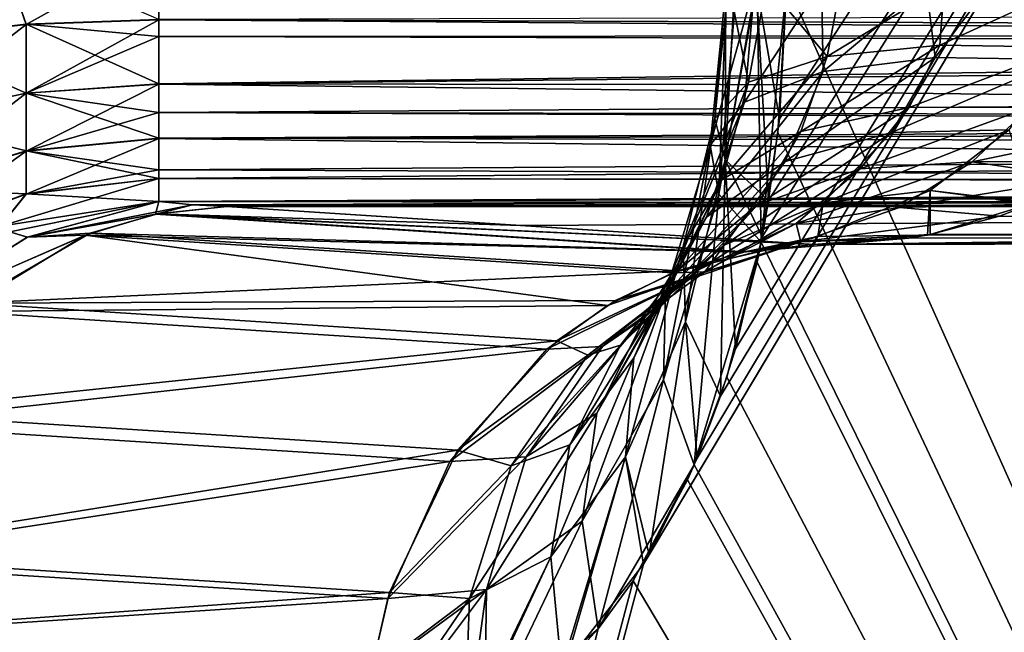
# Model space of a CAD drawing. Header units: millimetres. Extents: x -41 to 11, y -3 to 963.
# Tile 308 of 656: x -39.511 to -38.55, y 314.676 to 315.274. Entities that reach past the tile are written whole.
import ezdxf

# ---------------------------------------------------------------- set-up
doc = ezdxf.new("R2010")
doc.units = ezdxf.units.MM
doc.header["$LTSCALE"] = 65.185185
for name, color, linetype in [('2925', 7, 'CONTINUOUS'), ('2929', 7, 'CONTINUOUS'), ('2964', 7, 'CONTINUOUS'), ('2965', 7, 'CONTINUOUS'), ('2966', 7, 'CONTINUOUS'), ('2967', 7, 'CONTINUOUS'), ('2968', 7, 'CONTINUOUS'), ('2975', 7, 'CONTINUOUS'), ('3011', 7, 'CONTINUOUS'), ('3012', 7, 'CONTINUOUS'), ('3013', 7, 'CONTINUOUS'), ('3014', 7, 'CONTINUOUS'), ('3015', 7, 'CONTINUOUS'), ('3016', 7, 'CONTINUOUS'), ('3091', 7, 'CONTINUOUS'), ('3092', 7, 'CONTINUOUS'), ('3093', 7, 'CONTINUOUS'), ('3145', 7, 'CONTINUOUS'), ('3149', 7, 'CONTINUOUS'), ('3159', 7, 'CONTINUOUS'), ('3321', 7, 'CONTINUOUS'), ('3323', 7, 'CONTINUOUS'), ('3384', 7, 'CONTINUOUS'), ('3385', 7, 'CONTINUOUS')]:
    doc.layers.add(name, color=color, linetype=linetype)

msp = doc.modelspace()

# ---------------------------------------------------------------- linework, layer by layer
at = {"layer": '2925', "linetype": 'Continuous'}
for points in [[(-39.81723, 307.98427, 89.85944), (-37.24148, 317.51837, 85.19236), (-39.81561, 311.30191, 89.88595), (-39.81723, 307.98427, 89.85944)], [(-37.24148, 311.91744, 85.00423), (-37.24148, 317.51837, 85.19236), (-39.81723, 307.98427, 89.85944), (-37.24148, 311.91744, 85.00423)], [(-39.81561, 311.30191, 89.88595), (-37.24148, 317.51837, 85.19236), (-38.90192, 314.74259, 88.22533), (-39.81561, 311.30191, 89.88595)], [(-38.90192, 314.74259, 88.22533), (-37.24148, 317.51837, 85.19236), (-38.89651, 314.75159, 88.21541), (-38.90192, 314.74259, 88.22533)], [(-38.89651, 314.75159, 88.21541), (-37.24148, 317.51837, 85.19236), (-38.84961, 314.84605, 88.12976), (-38.89651, 314.75159, 88.21541)], [(-38.84961, 314.84605, 88.12976), (-37.24148, 317.51837, 85.19236), (-38.82672, 314.90652, 88.08817), (-38.84961, 314.84605, 88.12976)], [(-38.82672, 314.90652, 88.08817), (-37.24148, 317.51837, 85.19236), (-38.81219, 314.95261, 88.06191), (-38.82672, 314.90652, 88.08817)], [(-38.81219, 314.95261, 88.06191), (-37.24148, 317.51837, 85.19236), (-38.78599, 315.06196, 88.015), (-38.81219, 314.95261, 88.06191)], [(-38.78599, 315.06196, 88.015), (-37.24148, 317.51837, 85.19236), (-38.77974, 315.09728, 88.00396), (-38.78599, 315.06196, 88.015)], [(-38.77974, 315.09728, 88.00396), (-37.24148, 317.51837, 85.19236), (-38.76919, 315.17691, 87.98567), (-38.77974, 315.09728, 88.00396)], [(-38.76919, 315.17691, 87.98567), (-37.24148, 317.51837, 85.19236), (-38.76187, 315.30895, 87.97422), (-38.76919, 315.17691, 87.98567)], [(-38.97819, 314.64406, 88.36549), (-39.81561, 311.30191, 89.88595), (-38.90192, 314.74259, 88.22533), (-38.97819, 314.64406, 88.36549)]]:
    msp.add_3dface(points, dxfattribs=at)
at = {"layer": '2929', "linetype": 'Continuous'}
for points in [[(-37.24148, 317.51837, 16.80764), (-37.24148, 311.91744, 16.99577), (-38.76188, 315.30895, 14.02576), (-37.24148, 317.51837, 16.80764)], [(-38.76188, 315.30895, 14.02576), (-37.24148, 311.91744, 16.99577), (-38.77063, 315.16364, 14.01187), (-38.76188, 315.30895, 14.02576)], [(-38.77063, 315.16364, 14.01187), (-37.24148, 311.91744, 16.99577), (-38.78702, 315.05664, 13.98317), (-38.77063, 315.16364, 14.01187)], [(-38.78702, 315.05664, 13.98317), (-37.24148, 311.91744, 16.99577), (-38.79102, 315.03706, 13.97605), (-38.78702, 315.05664, 13.98317)], [(-38.79102, 315.03706, 13.97605), (-37.24148, 311.91744, 16.99577), (-38.82056, 314.92517, 13.92296), (-38.79102, 315.03706, 13.97605)], [(-38.82056, 314.92517, 13.92296), (-37.24148, 311.91744, 16.99577), (-38.85233, 314.83963, 13.86529), (-38.82056, 314.92517, 13.92296)], [(-38.85233, 314.83963, 13.86529), (-37.24148, 311.91744, 16.99577), (-38.85886, 314.82472, 13.85341), (-38.85233, 314.83963, 13.86529)], [(-38.85886, 314.82472, 13.85341), (-37.24148, 311.91744, 16.99577), (-38.91209, 314.72635, 13.75604), (-38.85886, 314.82472, 13.85341)], [(-38.94616, 314.67948, 13.69346), (-38.91209, 314.72635, 13.75604), (-39.81561, 311.30192, 12.11405), (-38.94616, 314.67948, 13.69346)], [(-38.91209, 314.72635, 13.75604), (-37.24148, 311.91744, 16.99577), (-39.81561, 311.30192, 12.11405), (-38.91209, 314.72635, 13.75604)], [(-38.98396, 314.63828, 13.62388), (-38.94616, 314.67948, 13.69346), (-39.81561, 311.30192, 12.11405), (-38.98396, 314.63828, 13.62388)]]:
    msp.add_3dface(points, dxfattribs=at)
at = {"layer": '2964', "linetype": 'Continuous'}
for points in [[(-38.82138, 315.30936, 88.19202), (-38.83233, 315.17723, 88.25361), (-38.82232, 315.13695, 88.11839), (-38.82138, 315.30936, 88.19202)], [(-38.82138, 315.30936, 88.19202), (-38.81886, 315.3093, 88.26518), (-38.83233, 315.17723, 88.25361), (-38.82138, 315.30936, 88.19202)], [(-38.81886, 315.3093, 88.26518), (-38.79952, 315.21278, 88.3966), (-38.83233, 315.17723, 88.25361), (-38.81886, 315.3093, 88.26518)], [(-38.81274, 315.30932, 88.11693), (-38.82138, 315.30936, 88.19202), (-38.82232, 315.13695, 88.11839), (-38.81274, 315.30932, 88.11693)], [(-38.79205, 315.30918, 88.04168), (-38.81274, 315.30932, 88.11693), (-38.82232, 315.13695, 88.11839), (-38.79205, 315.30918, 88.04168)], [(-38.77974, 315.09728, 88.00396), (-38.79205, 315.30918, 88.04168), (-38.82232, 315.13695, 88.11839), (-38.77974, 315.09728, 88.00396)], [(-38.81886, 315.3093, 88.26518), (-38.78181, 315.30893, 88.40728), (-38.79952, 315.21278, 88.3966), (-38.81886, 315.3093, 88.26518)], [(-38.78181, 315.30893, 88.40728), (-38.72276, 315.23784, 88.52793), (-38.79952, 315.21278, 88.3966), (-38.78181, 315.30893, 88.40728)], [(-38.77974, 315.09728, 88.00396), (-38.76919, 315.17691, 87.98567), (-38.79205, 315.30918, 88.04168), (-38.77974, 315.09728, 88.00396)], [(-38.76919, 315.17691, 87.98567), (-38.76187, 315.30895, 87.97422), (-38.79205, 315.30918, 88.04168), (-38.76919, 315.17691, 87.98567)], [(-38.78181, 315.30893, 88.40728), (-38.70932, 315.30826, 88.52736), (-38.72276, 315.23784, 88.52793), (-38.78181, 315.30893, 88.40728)], [(-38.70932, 315.30826, 88.52736), (-38.60845, 315.30736, 88.6211), (-38.72276, 315.23784, 88.52793), (-38.70932, 315.30826, 88.52736)], [(-38.60845, 315.30736, 88.6211), (-38.61283, 315.24907, 88.62977), (-38.72276, 315.23784, 88.52793), (-38.60845, 315.30736, 88.6211)], [(-38.60845, 315.30736, 88.6211), (-38.48779, 315.30632, 88.68308), (-38.61283, 315.24907, 88.62977), (-38.60845, 315.30736, 88.6211)], [(-38.48779, 315.30632, 88.68308), (-38.48778, 315.24688, 88.69325), (-38.61283, 315.24907, 88.62977), (-38.48779, 315.30632, 88.68308)], [(-38.61283, 315.24907, 88.62977), (-38.74842, 315.16481, 88.54962), (-38.72276, 315.23784, 88.52793), (-38.61283, 315.24907, 88.62977)], [(-38.64278, 315.18827, 88.64587), (-38.74842, 315.16481, 88.54962), (-38.61283, 315.24907, 88.62977), (-38.64278, 315.18827, 88.64587)], [(-38.48778, 315.24688, 88.69325), (-38.64278, 315.18827, 88.64587), (-38.61283, 315.24907, 88.62977), (-38.48778, 315.24688, 88.69325)], [(-38.52469, 315.18855, 88.71153), (-38.64278, 315.18827, 88.64587), (-38.48778, 315.24688, 88.69325), (-38.52469, 315.18855, 88.71153)], [(-38.72276, 315.23784, 88.52793), (-38.82542, 315.11769, 88.43095), (-38.79952, 315.21278, 88.3966), (-38.72276, 315.23784, 88.52793)], [(-38.74842, 315.16481, 88.54962), (-38.82542, 315.11769, 88.43095), (-38.72276, 315.23784, 88.52793), (-38.74842, 315.16481, 88.54962)], [(-38.79952, 315.21278, 88.3966), (-38.86313, 315.0525, 88.30476), (-38.83233, 315.17723, 88.25361), (-38.79952, 315.21278, 88.3966)], [(-38.82542, 315.11769, 88.43095), (-38.86313, 315.0525, 88.30476), (-38.79952, 315.21278, 88.3966), (-38.82542, 315.11769, 88.43095)], [(-38.64278, 315.18827, 88.64587), (-38.79075, 315.0932, 88.59013), (-38.74842, 315.16481, 88.54962), (-38.64278, 315.18827, 88.64587)], [(-38.69056, 315.12819, 88.67727), (-38.79075, 315.0932, 88.59013), (-38.64278, 315.18827, 88.64587), (-38.69056, 315.12819, 88.67727)], [(-38.52469, 315.18855, 88.71153), (-38.69056, 315.12819, 88.67727), (-38.64278, 315.18827, 88.64587), (-38.52469, 315.18855, 88.71153)], [(-38.58105, 315.13499, 88.74337), (-38.69056, 315.12819, 88.67727), (-38.52469, 315.18855, 88.71153), (-38.58105, 315.13499, 88.74337)], [(-38.40919, 315.17084, 88.74667), (-38.58105, 315.13499, 88.74337), (-38.52469, 315.18855, 88.71153), (-38.40919, 315.17084, 88.74667)], [(-38.86313, 315.0525, 88.30476), (-38.86097, 314.9789, 88.187), (-38.83233, 315.17723, 88.25361), (-38.86313, 315.0525, 88.30476)], [(-38.83233, 315.17723, 88.25361), (-38.86097, 314.9789, 88.187), (-38.82232, 315.13695, 88.11839), (-38.83233, 315.17723, 88.25361)], [(-38.79075, 315.0932, 88.59013), (-38.86777, 315.02965, 88.48917), (-38.74842, 315.16481, 88.54962), (-38.79075, 315.0932, 88.59013)], [(-38.74842, 315.16481, 88.54962), (-38.86777, 315.02965, 88.48917), (-38.82542, 315.11769, 88.43095), (-38.74842, 315.16481, 88.54962)], [(-38.45016, 315.13538, 88.77179), (-38.58105, 315.13499, 88.74337), (-38.40919, 315.17084, 88.74667), (-38.45016, 315.13538, 88.77179)], [(-38.86097, 314.9789, 88.187), (-38.82672, 314.90652, 88.08817), (-38.82232, 315.13695, 88.11839), (-38.86097, 314.9789, 88.187)], [(-38.82672, 314.90652, 88.08817), (-38.81219, 314.95261, 88.06191), (-38.82232, 315.13695, 88.11839), (-38.82672, 314.90652, 88.08817)], [(-38.81219, 314.95261, 88.06191), (-38.78599, 315.06196, 88.015), (-38.82232, 315.13695, 88.11839), (-38.81219, 314.95261, 88.06191)], [(-38.78599, 315.06196, 88.015), (-38.77974, 315.09728, 88.00396), (-38.82232, 315.13695, 88.11839), (-38.78599, 315.06196, 88.015)], [(-38.69056, 315.12819, 88.67727), (-38.84765, 315.03021, 88.65007), (-38.79075, 315.0932, 88.59013), (-38.69056, 315.12819, 88.67727)], [(-38.75304, 315.07498, 88.72494), (-38.84765, 315.03021, 88.65007), (-38.69056, 315.12819, 88.67727), (-38.75304, 315.07498, 88.72494)], [(-38.58105, 315.13499, 88.74337), (-38.75304, 315.07498, 88.72494), (-38.69056, 315.12819, 88.67727), (-38.58105, 315.13499, 88.74337)], [(-38.65203, 315.09061, 88.78798), (-38.75304, 315.07498, 88.72494), (-38.58105, 315.13499, 88.74337), (-38.65203, 315.09061, 88.78798)], [(-38.47459, 315.1192, 88.78686), (-38.65203, 315.09061, 88.78798), (-38.58105, 315.13499, 88.74337), (-38.47459, 315.1192, 88.78686)], [(-38.47459, 315.1192, 88.78686), (-38.58105, 315.13499, 88.74337), (-38.45016, 315.13538, 88.77179), (-38.47459, 315.1192, 88.78686)], [(-38.86777, 315.02965, 88.48917), (-38.91145, 314.94395, 88.3859), (-38.82542, 315.11769, 88.43095), (-38.86777, 315.02965, 88.48917)], [(-38.82542, 315.11769, 88.43095), (-38.91145, 314.94395, 88.3859), (-38.86313, 315.0525, 88.30476), (-38.82542, 315.11769, 88.43095)], [(-38.52383, 315.09396, 88.81738), (-38.65203, 315.09061, 88.78798), (-38.47459, 315.1192, 88.78686), (-38.52383, 315.09396, 88.81738)], [(-38.79075, 315.0932, 88.59013), (-38.92439, 314.95616, 88.56952), (-38.86777, 315.02965, 88.48917), (-38.79075, 315.0932, 88.59013)], [(-38.84765, 315.03021, 88.65007), (-38.92439, 314.95616, 88.56952), (-38.79075, 315.0932, 88.59013), (-38.84765, 315.03021, 88.65007)], [(-38.65203, 315.09061, 88.78798), (-38.74828, 315.05699, 88.83404), (-38.75304, 315.07498, 88.72494), (-38.65203, 315.09061, 88.78798)], [(-38.55437, 315.08213, 88.83639), (-38.74828, 315.05699, 88.83404), (-38.65203, 315.09061, 88.78798), (-38.55437, 315.08213, 88.83639)], [(-38.55437, 315.08213, 88.83639), (-38.65203, 315.09061, 88.78798), (-38.52383, 315.09396, 88.81738), (-38.55437, 315.08213, 88.83639)], [(-38.62202, 315.06407, 88.87861), (-38.74828, 315.05699, 88.83404), (-38.55437, 315.08213, 88.83639), (-38.62202, 315.06407, 88.87861)], [(-38.74828, 315.05699, 88.83404), (-38.85701, 315.0206, 88.76696), (-38.75304, 315.07498, 88.72494), (-38.74828, 315.05699, 88.83404)], [(-38.75304, 315.07498, 88.72494), (-38.85701, 315.0206, 88.76696), (-38.84765, 315.03021, 88.65007), (-38.75304, 315.07498, 88.72494)], [(-38.64297, 315.06047, 88.89172), (-38.80262, 315.04742, 88.9134), (-38.74828, 315.05699, 88.83404), (-38.64297, 315.06047, 88.89172)], [(-38.73518, 315.05459, 88.94954), (-38.80262, 315.04742, 88.9134), (-38.64297, 315.06047, 88.89172), (-38.73518, 315.05459, 88.94954)], [(-38.64297, 315.06047, 88.89172), (-38.74828, 315.05699, 88.83404), (-38.62202, 315.06407, 88.87861), (-38.64297, 315.06047, 88.89172)], [(-38.8684, 315.02864, 88.87857), (-38.92913, 314.9998, 88.84681), (-38.74828, 315.05699, 88.83404), (-38.8684, 315.02864, 88.87857)], [(-38.74828, 315.05699, 88.83404), (-38.92913, 314.9998, 88.84681), (-38.85701, 315.0206, 88.76696), (-38.74828, 315.05699, 88.83404)], [(-38.86313, 315.0525, 88.30476), (-38.91934, 314.84735, 88.29206), (-38.86097, 314.9789, 88.187), (-38.86313, 315.0525, 88.30476)], [(-38.91145, 314.94395, 88.3859), (-38.91934, 314.84735, 88.29206), (-38.86313, 315.0525, 88.30476), (-38.91145, 314.94395, 88.3859)], [(-38.80262, 315.04742, 88.9134), (-38.8684, 315.02864, 88.87857), (-38.74828, 315.05699, 88.83404), (-38.80262, 315.04742, 88.9134)], [(-38.84765, 315.03021, 88.65007), (-38.95613, 314.94653, 88.69652), (-38.92439, 314.95616, 88.56952), (-38.84765, 315.03021, 88.65007)], [(-38.85701, 315.0206, 88.76696), (-38.95613, 314.94653, 88.69652), (-38.84765, 315.03021, 88.65007), (-38.85701, 315.0206, 88.76696)], [(-38.85701, 315.0206, 88.76696), (-38.98637, 314.96047, 88.8173), (-38.95613, 314.94653, 88.69652), (-38.85701, 315.0206, 88.76696)], [(-38.92913, 314.9998, 88.84681), (-38.98637, 314.96047, 88.8173), (-38.85701, 315.0206, 88.76696), (-38.92913, 314.9998, 88.84681)], [(-38.86777, 315.02965, 88.48917), (-38.97389, 314.859, 88.49162), (-38.91145, 314.94395, 88.3859), (-38.86777, 315.02965, 88.48917)], [(-38.92439, 314.95616, 88.56952), (-38.97389, 314.859, 88.49162), (-38.86777, 315.02965, 88.48917), (-38.92439, 314.95616, 88.56952)], [(-38.91934, 314.84735, 88.29206), (-38.89651, 314.75159, 88.21541), (-38.86097, 314.9789, 88.187), (-38.91934, 314.84735, 88.29206)], [(-38.89651, 314.75159, 88.21541), (-38.84961, 314.84605, 88.12976), (-38.86097, 314.9789, 88.187), (-38.89651, 314.75159, 88.21541)], [(-38.84961, 314.84605, 88.12976), (-38.82672, 314.90652, 88.08817), (-38.86097, 314.9789, 88.187), (-38.84961, 314.84605, 88.12976)], [(-38.98637, 314.96047, 88.8173), (-39.08356, 314.85366, 88.76859), (-38.95613, 314.94653, 88.69652), (-38.98637, 314.96047, 88.8173)], [(-38.92439, 314.95616, 88.56952), (-39.03113, 314.83842, 88.63138), (-38.97389, 314.859, 88.49162), (-38.92439, 314.95616, 88.56952)], [(-38.95613, 314.94653, 88.69652), (-39.03113, 314.83842, 88.63138), (-38.92439, 314.95616, 88.56952), (-38.95613, 314.94653, 88.69652)], [(-38.95613, 314.94653, 88.69652), (-39.08356, 314.85366, 88.76859), (-39.03113, 314.83842, 88.63138), (-38.95613, 314.94653, 88.69652)], [(-38.91145, 314.94395, 88.3859), (-38.99226, 314.7497, 88.42424), (-38.91934, 314.84735, 88.29206), (-38.91145, 314.94395, 88.3859)], [(-38.97389, 314.859, 88.49162), (-38.99226, 314.7497, 88.42424), (-38.91145, 314.94395, 88.3859), (-38.97389, 314.859, 88.49162)], [(-38.97389, 314.859, 88.49162), (-39.07184, 314.70899, 88.57995), (-38.99226, 314.7497, 88.42424), (-38.97389, 314.859, 88.49162)], [(-39.03113, 314.83842, 88.63138), (-39.07184, 314.70899, 88.57995), (-38.97389, 314.859, 88.49162), (-39.03113, 314.83842, 88.63138)], [(-39.08356, 314.85366, 88.76859), (-39.14976, 314.71477, 88.73772), (-39.03113, 314.83842, 88.63138), (-39.08356, 314.85366, 88.76859)], [(-38.99226, 314.7497, 88.42424), (-38.982, 314.64031, 88.3725), (-38.91934, 314.84735, 88.29206), (-38.99226, 314.7497, 88.42424)], [(-38.982, 314.64031, 88.3725), (-38.97819, 314.64406, 88.36549), (-38.91934, 314.84735, 88.29206), (-38.982, 314.64031, 88.3725)], [(-38.97819, 314.64406, 88.36549), (-38.90192, 314.74259, 88.22533), (-38.91934, 314.84735, 88.29206), (-38.97819, 314.64406, 88.36549)], [(-38.90192, 314.74259, 88.22533), (-38.89651, 314.75159, 88.21541), (-38.91934, 314.84735, 88.29206), (-38.90192, 314.74259, 88.22533)], [(-39.03113, 314.83842, 88.63138), (-39.14976, 314.71477, 88.73772), (-39.07184, 314.70899, 88.57995), (-39.03113, 314.83842, 88.63138)], [(-39.07184, 314.70899, 88.57995), (-39.07656, 314.57543, 88.54707), (-38.99226, 314.7497, 88.42424), (-39.07184, 314.70899, 88.57995)], [(-39.07656, 314.57543, 88.54707), (-39.07282, 314.57706, 88.54014), (-38.99226, 314.7497, 88.42424), (-39.07656, 314.57543, 88.54707)], [(-39.07282, 314.57706, 88.54014), (-38.982, 314.64031, 88.3725), (-38.99226, 314.7497, 88.42424), (-39.07282, 314.57706, 88.54014)], [(-39.14976, 314.71477, 88.73772), (-39.16809, 314.63668, 88.73056), (-39.07184, 314.70899, 88.57995), (-39.14976, 314.71477, 88.73772)], [(-39.16809, 314.63668, 88.73056), (-39.17511, 314.55793, 88.72952), (-39.07184, 314.70899, 88.57995), (-39.16809, 314.63668, 88.73056)], [(-39.17511, 314.55793, 88.72952), (-39.07656, 314.57543, 88.54707), (-39.07184, 314.70899, 88.57995), (-39.17511, 314.55793, 88.72952)]]:
    msp.add_3dface(points, dxfattribs=at)
at = {"layer": '2965', "linetype": 'Continuous'}
for points in [[(-39.30866, 315.09157, 90.00872), (-39.37609, 315.08438, 89.97234), (-39.02154, 315.07309, 89.47934), (-39.30866, 315.09157, 90.00872)], [(-39.44186, 315.06554, 89.93727), (-38.80262, 315.04742, 88.9134), (-39.37609, 315.08438, 89.97234), (-39.44186, 315.06554, 89.93727)], [(-39.37609, 315.08438, 89.97234), (-38.73518, 315.05459, 88.94954), (-39.02154, 315.07309, 89.47934), (-39.37609, 315.08438, 89.97234)], [(-38.80262, 315.04742, 88.9134), (-38.73518, 315.05459, 88.94954), (-39.37609, 315.08438, 89.97234), (-38.80262, 315.04742, 88.9134)], [(-39.55976, 314.99719, 89.87561), (-38.8684, 315.02864, 88.87857), (-39.44186, 315.06554, 89.93727), (-39.55976, 314.99719, 89.87561)], [(-38.8684, 315.02864, 88.87857), (-38.80262, 315.04742, 88.9134), (-39.44186, 315.06554, 89.93727), (-38.8684, 315.02864, 88.87857)], [(-38.92913, 314.9998, 88.84681), (-38.8684, 315.02864, 88.87857), (-39.55976, 314.99719, 89.87561), (-38.92913, 314.9998, 88.84681)], [(-39.65684, 314.89011, 89.82661), (-38.98637, 314.96047, 88.8173), (-39.55976, 314.99719, 89.87561), (-39.65684, 314.89011, 89.82661)], [(-38.98637, 314.96047, 88.8173), (-38.92913, 314.9998, 88.84681), (-39.55976, 314.99719, 89.87561), (-38.98637, 314.96047, 88.8173)], [(-39.08356, 314.85366, 88.76859), (-38.98637, 314.96047, 88.8173), (-39.65684, 314.89011, 89.82661), (-39.08356, 314.85366, 88.76859)], [(-39.72284, 314.75091, 89.79562), (-39.08356, 314.85366, 88.76859), (-39.65684, 314.89011, 89.82661), (-39.72284, 314.75091, 89.79562)], [(-39.14976, 314.71477, 88.73772), (-39.08356, 314.85366, 88.76859), (-39.72284, 314.75091, 89.79562), (-39.14976, 314.71477, 88.73772)], [(-39.74105, 314.67267, 89.78846), (-39.14976, 314.71477, 88.73772), (-39.72284, 314.75091, 89.79562), (-39.74105, 314.67267, 89.78846)], [(-39.16809, 314.63668, 88.73056), (-39.14976, 314.71477, 88.73772), (-39.74105, 314.67267, 89.78846), (-39.16809, 314.63668, 88.73056)]]:
    msp.add_3dface(points, dxfattribs=at)
at = {"layer": '2966', "linetype": 'Continuous'}
for points in [[(-39.375, 315.09636, 90.04944), (-39.50314, 315.06176, 89.98684), (-39.34212, 315.09314, 90.02926), (-39.375, 315.09636, 90.04944)], [(-39.50314, 315.06176, 89.98684), (-39.37609, 315.08438, 89.97234), (-39.34212, 315.09314, 90.02926), (-39.50314, 315.06176, 89.98684)], [(-39.37609, 315.08438, 89.97234), (-39.30866, 315.09157, 90.00872), (-39.34212, 315.09314, 90.02926), (-39.37609, 315.08438, 89.97234)], [(-39.44186, 315.06554, 89.93727), (-39.37609, 315.08438, 89.97234), (-39.50314, 315.06176, 89.98684), (-39.44186, 315.06554, 89.93727)], [(-39.55976, 314.99719, 89.87561), (-39.44186, 315.06554, 89.93727), (-39.62018, 314.98798, 89.93818), (-39.55976, 314.99719, 89.87561)], [(-39.62018, 314.98798, 89.93818), (-39.44186, 315.06554, 89.93727), (-39.50314, 315.06176, 89.98684), (-39.62018, 314.98798, 89.93818)]]:
    msp.add_3dface(points, dxfattribs=at)
at = {"layer": '2967', "linetype": 'Continuous'}
for points in [[(-35.8129, 315.25998, 90.23636), (-35.8129, 315.28228, 90.2429), (-39.375, 315.27389, 90.24071), (-35.8129, 315.25998, 90.23636)], [(-39.375, 315.25736, 90.23544), (-35.8129, 315.25998, 90.23636), (-39.375, 315.27389, 90.24071), (-39.375, 315.25736, 90.23544)], [(-35.8129, 315.20701, 90.2108), (-35.8129, 315.25998, 90.23636), (-39.375, 315.21115, 90.21337), (-35.8129, 315.20701, 90.2108)], [(-39.375, 315.21115, 90.21337), (-35.8129, 315.25998, 90.23636), (-39.375, 315.25736, 90.23544), (-39.375, 315.21115, 90.21337)], [(-39.375, 315.18309, 90.19347), (-35.8129, 315.20701, 90.2108), (-39.375, 315.21115, 90.21337), (-39.375, 315.18309, 90.19347)], [(-35.8129, 315.17711, 90.18842), (-35.8129, 315.20701, 90.2108), (-39.375, 315.18309, 90.19347), (-35.8129, 315.17711, 90.18842)], [(-39.375, 315.15817, 90.17005), (-35.8129, 315.17711, 90.18842), (-39.375, 315.18309, 90.19347), (-39.375, 315.15817, 90.17005)], [(-35.8129, 315.15086, 90.16182), (-35.8129, 315.17711, 90.18842), (-39.375, 315.15817, 90.17005), (-35.8129, 315.15086, 90.16182)], [(-39.375, 315.12725, 90.12896), (-35.8129, 315.15086, 90.16182), (-39.375, 315.15817, 90.17005), (-39.375, 315.12725, 90.12896)], [(-35.8129, 315.11511, 90.10621), (-35.8129, 315.15086, 90.16182), (-39.375, 315.11892, 90.11398), (-35.8129, 315.11511, 90.10621)], [(-39.375, 315.11892, 90.11398), (-35.8129, 315.15086, 90.16182), (-39.375, 315.12725, 90.12896), (-39.375, 315.11892, 90.11398)], [(-39.375, 315.09636, 90.04944), (-35.8129, 315.11511, 90.10621), (-39.375, 315.11892, 90.11398), (-39.375, 315.09636, 90.04944)], [(-35.8129, 315.11511, 90.10621), (-39.375, 315.09636, 90.04944), (-35.8129, 315.10793, 90.08935), (-35.8129, 315.11511, 90.10621)], [(-39.375, 315.09636, 90.04944), (-39.34212, 315.09314, 90.02926), (-35.8129, 315.10793, 90.08935), (-39.375, 315.09636, 90.04944)], [(-39.34212, 315.09314, 90.02926), (-39.30866, 315.09157, 90.00872), (-35.8129, 315.10793, 90.08935), (-39.34212, 315.09314, 90.02926)], [(-35.8129, 315.10793, 90.08935), (-39.30866, 315.09157, 90.00872), (-35.8129, 315.09157, 90.00872), (-35.8129, 315.10793, 90.08935)]]:
    msp.add_3dface(points, dxfattribs=at)
at = {"layer": '2968', "linetype": 'Continuous'}
for points in [[(-39.50441, 315.26929, 90.25711), (-39.52951, 315.34142, 90.27447), (-39.625, 315.2558, 90.3052), (-39.50441, 315.26929, 90.25711)], [(-39.375, 315.27389, 90.24071), (-39.52951, 315.34142, 90.27447), (-39.50441, 315.26929, 90.25711), (-39.375, 315.27389, 90.24071)], [(-39.375, 315.25736, 90.23544), (-39.375, 315.27389, 90.24071), (-39.50441, 315.26929, 90.25711), (-39.375, 315.25736, 90.23544)], [(-39.50441, 315.26929, 90.25711), (-39.625, 315.2558, 90.3052), (-39.50441, 315.20227, 90.22792), (-39.50441, 315.26929, 90.25711)], [(-39.375, 315.21115, 90.21337), (-39.375, 315.25736, 90.23544), (-39.50441, 315.26929, 90.25711), (-39.375, 315.21115, 90.21337)], [(-39.375, 315.21115, 90.21337), (-39.50441, 315.26929, 90.25711), (-39.50441, 315.20227, 90.22792), (-39.375, 315.21115, 90.21337)], [(-39.50441, 315.20227, 90.22792), (-39.625, 315.2558, 90.3052), (-39.625, 315.17624, 90.27055), (-39.50441, 315.20227, 90.22792)], [(-39.375, 315.18309, 90.19347), (-39.375, 315.21115, 90.21337), (-39.50441, 315.20227, 90.22792), (-39.375, 315.18309, 90.19347)], [(-39.50441, 315.20227, 90.22792), (-39.625, 315.17624, 90.27055), (-39.50441, 315.14568, 90.18164), (-39.50441, 315.20227, 90.22792)], [(-39.375, 315.15817, 90.17005), (-39.375, 315.18309, 90.19347), (-39.50441, 315.20227, 90.22792), (-39.375, 315.15817, 90.17005)], [(-39.375, 315.15817, 90.17005), (-39.50441, 315.20227, 90.22792), (-39.50441, 315.14568, 90.18164), (-39.375, 315.15817, 90.17005)], [(-39.50441, 315.14568, 90.18164), (-39.625, 315.17624, 90.27055), (-39.625, 315.10906, 90.21562), (-39.50441, 315.14568, 90.18164)], [(-39.375, 315.12725, 90.12896), (-39.375, 315.15817, 90.17005), (-39.50441, 315.14568, 90.18164), (-39.375, 315.12725, 90.12896)], [(-39.50441, 315.14568, 90.18164), (-39.625, 315.10906, 90.21562), (-39.50441, 315.10376, 90.12175), (-39.50441, 315.14568, 90.18164)], [(-39.375, 315.11892, 90.11398), (-39.375, 315.12725, 90.12896), (-39.50441, 315.14568, 90.18164), (-39.375, 315.11892, 90.11398)], [(-39.375, 315.11892, 90.11398), (-39.50441, 315.14568, 90.18164), (-39.50441, 315.10376, 90.12175), (-39.375, 315.11892, 90.11398)], [(-39.375, 315.09636, 90.04944), (-39.375, 315.11892, 90.11398), (-39.50441, 315.10376, 90.12175), (-39.375, 315.09636, 90.04944)], [(-39.50441, 315.10376, 90.12175), (-39.625, 315.10906, 90.21562), (-39.625, 315.0593, 90.14453), (-39.50441, 315.10376, 90.12175)], [(-39.50441, 315.10376, 90.12175), (-39.625, 315.0593, 90.14453), (-39.52951, 315.07237, 90.05428), (-39.50441, 315.10376, 90.12175)], [(-39.375, 315.09636, 90.04944), (-39.50441, 315.10376, 90.12175), (-39.52951, 315.07237, 90.05428), (-39.375, 315.09636, 90.04944)]]:
    msp.add_3dface(points, dxfattribs=at)
at = {"layer": '2975', "linetype": 'Continuous'}
for points in [[(-39.30866, 315.09157, 90.00872), (-39.02154, 315.07309, 89.47934), (-35.8129, 315.09157, 90.00872), (-39.30866, 315.09157, 90.00872)], [(-39.02154, 315.07309, 89.47934), (-38.73518, 315.05459, 88.94954), (-35.8129, 315.09157, 90.00872), (-39.02154, 315.07309, 89.47934)], [(-35.8129, 315.09157, 90.00872), (-38.73518, 315.05459, 88.94954), (-34.52746, 315.07764, 89.60979), (-35.8129, 315.09157, 90.00872)], [(-34.52746, 315.07764, 89.60979), (-38.73518, 315.05459, 88.94954), (-34.36545, 315.07687, 89.58752), (-34.52746, 315.07764, 89.60979)], [(-38.73518, 315.05459, 88.94954), (-31.875, 315.06715, 89.30907), (-34.36545, 315.07687, 89.58752), (-38.73518, 315.05459, 88.94954)]]:
    msp.add_3dface(points, dxfattribs=at)
at = {"layer": '3011', "linetype": 'Continuous'}
for points in [[(-39.375, 315.09636, 11.95056), (-39.52023, 315.06672, 11.98155), (-39.52951, 315.07237, 11.94572), (-39.375, 315.09636, 11.95056)], [(-39.375, 315.09636, 11.95056), (-39.5032, 315.06173, 12.01318), (-39.52023, 315.06672, 11.98155), (-39.375, 315.09636, 11.95056)], [(-39.5032, 315.06173, 12.01318), (-39.62037, 314.98782, 12.06189), (-39.52023, 315.06672, 11.98155), (-39.5032, 315.06173, 12.01318)]]:
    msp.add_3dface(points, dxfattribs=at)
at = {"layer": '3012', "linetype": 'Continuous'}
for points in [[(-39.5032, 315.06173, 12.01318), (-39.375, 315.09636, 11.95056), (-39.37803, 315.08399, 12.0287), (-39.5032, 315.06173, 12.01318)], [(-39.37803, 315.08399, 12.0287), (-39.375, 315.09636, 11.95056), (-39.34212, 315.09314, 11.97074), (-39.37803, 315.08399, 12.0287)], [(-39.30866, 315.09157, 11.99128), (-39.37803, 315.08399, 12.0287), (-39.34212, 315.09314, 11.97074), (-39.30866, 315.09157, 11.99128)], [(-39.44689, 315.06359, 12.06539), (-39.5032, 315.06173, 12.01318), (-39.37803, 315.08399, 12.0287), (-39.44689, 315.06359, 12.06539)], [(-39.62037, 314.98782, 12.06189), (-39.5032, 315.06173, 12.01318), (-39.44689, 315.06359, 12.06539), (-39.62037, 314.98782, 12.06189)], [(-39.56953, 314.98904, 12.12941), (-39.62037, 314.98782, 12.06189), (-39.44689, 315.06359, 12.06539), (-39.56953, 314.98904, 12.12941)]]:
    msp.add_3dface(points, dxfattribs=at)
at = {"layer": '3013', "linetype": 'Continuous'}
for points in [[(-39.37803, 315.08399, 12.0287), (-39.30866, 315.09157, 11.99128), (-38.73518, 315.05459, 13.05046), (-39.37803, 315.08399, 12.0287)], [(-38.73518, 315.05459, 13.05046), (-39.30866, 315.09157, 11.99128), (-39.02154, 315.07309, 12.52066), (-38.73518, 315.05459, 13.05046)], [(-39.44689, 315.06359, 12.06539), (-39.37803, 315.08399, 12.0287), (-38.80456, 315.04703, 13.08763), (-39.44689, 315.06359, 12.06539)], [(-38.80456, 315.04703, 13.08763), (-39.37803, 315.08399, 12.0287), (-38.73518, 315.05459, 13.05046), (-38.80456, 315.04703, 13.08763)], [(-39.56953, 314.98904, 12.12941), (-39.44689, 315.06359, 12.06539), (-38.93717, 314.99505, 13.15736), (-39.56953, 314.98904, 12.12941)], [(-38.93717, 314.99505, 13.15736), (-39.44689, 315.06359, 12.06539), (-38.87343, 315.02669, 13.12408), (-38.93717, 314.99505, 13.15736)], [(-38.87343, 315.02669, 13.12408), (-39.44689, 315.06359, 12.06539), (-38.80456, 315.04703, 13.08763), (-38.87343, 315.02669, 13.12408)], [(-38.99612, 314.95237, 13.18768), (-39.56953, 314.98904, 12.12941), (-38.93717, 314.99505, 13.15736), (-38.99612, 314.95237, 13.18768)], [(-39.66404, 314.87903, 12.17691), (-39.56953, 314.98904, 12.12941), (-38.99612, 314.95237, 13.18768), (-39.66404, 314.87903, 12.17691)], [(-39.09076, 314.84264, 13.23491), (-39.66404, 314.87903, 12.17691), (-38.99612, 314.95237, 13.18768), (-39.09076, 314.84264, 13.23491)], [(-39.72458, 314.74519, 12.20513), (-39.66404, 314.87903, 12.17691), (-39.09076, 314.84264, 13.23491), (-39.72458, 314.74519, 12.20513)], [(-39.1515, 314.70908, 13.26302), (-39.72458, 314.74519, 12.20513), (-39.09076, 314.84264, 13.23491), (-39.1515, 314.70908, 13.26302)], [(-39.74139, 314.67046, 12.21165), (-39.72458, 314.74519, 12.20513), (-39.1515, 314.70908, 13.26302), (-39.74139, 314.67046, 12.21165)], [(-39.16844, 314.63449, 13.26955), (-39.74139, 314.67046, 12.21165), (-39.1515, 314.70908, 13.26302), (-39.16844, 314.63449, 13.26955)]]:
    msp.add_3dface(points, dxfattribs=at)
at = {"layer": '3014', "linetype": 'Continuous'}
for points in [[(-39.02154, 315.07309, 12.52066), (-39.30866, 315.09157, 11.99128), (-35.8129, 315.09157, 11.99128), (-39.02154, 315.07309, 12.52066)], [(-38.73518, 315.05459, 13.05046), (-39.02154, 315.07309, 12.52066), (-35.8129, 315.09157, 11.99128), (-38.73518, 315.05459, 13.05046)], [(-34.52744, 315.07764, 12.39021), (-38.73518, 315.05459, 13.05046), (-35.8129, 315.09157, 11.99128), (-34.52744, 315.07764, 12.39021)], [(-34.36529, 315.07687, 12.41247), (-38.73518, 315.05459, 13.05046), (-34.52744, 315.07764, 12.39021), (-34.36529, 315.07687, 12.41247)], [(-31.875, 315.06714, 12.69093), (-38.73518, 315.05459, 13.05046), (-34.36529, 315.07687, 12.41247), (-31.875, 315.06714, 12.69093)]]:
    msp.add_3dface(points, dxfattribs=at)
at = {"layer": '3015', "linetype": 'Continuous'}
for points in [[(-38.52377, 315.09399, 13.18266), (-38.62201, 315.06408, 13.1214), (-31.875, 315.07713, 12.77035), (-38.52377, 315.09399, 13.18266)], [(-38.73518, 315.05459, 13.05046), (-31.875, 315.06714, 12.69093), (-31.875, 315.07713, 12.77035), (-38.73518, 315.05459, 13.05046)], [(-38.62489, 315.06353, 13.1196), (-38.73518, 315.05459, 13.05046), (-31.875, 315.07713, 12.77035), (-38.62489, 315.06353, 13.1196)], [(-38.62201, 315.06408, 13.1214), (-38.62489, 315.06353, 13.1196), (-31.875, 315.07713, 12.77035), (-38.62201, 315.06408, 13.1214)]]:
    msp.add_3dface(points, dxfattribs=at)
at = {"layer": '3016', "linetype": 'Continuous'}
for points in [[(-38.83698, 315.15131, 13.73889), (-38.82074, 315.30933, 13.75663), (-38.82822, 315.10361, 13.87136), (-38.83698, 315.15131, 13.73889)], [(-38.79311, 315.30904, 13.62173), (-38.82074, 315.30933, 13.75663), (-38.83698, 315.15131, 13.73889), (-38.79311, 315.30904, 13.62173)], [(-38.80339, 315.19346, 13.59853), (-38.79311, 315.30904, 13.62173), (-38.83698, 315.15131, 13.73889), (-38.80339, 315.19346, 13.59853)], [(-38.82074, 315.30933, 13.75663), (-38.81095, 315.30931, 13.89192), (-38.82822, 315.10361, 13.87136), (-38.82074, 315.30933, 13.75663)], [(-38.81095, 315.30931, 13.89192), (-38.7909, 315.30917, 13.96146), (-38.82822, 315.10361, 13.87136), (-38.81095, 315.30931, 13.89192)], [(-38.7909, 315.30917, 13.96146), (-38.78702, 315.05664, 13.98317), (-38.82822, 315.10361, 13.87136), (-38.7909, 315.30917, 13.96146)], [(-38.72822, 315.30843, 13.49737), (-38.79311, 315.30904, 13.62173), (-38.80339, 315.19346, 13.59853), (-38.72822, 315.30843, 13.49737)], [(-38.76188, 315.30895, 14.02576), (-38.78702, 315.05664, 13.98317), (-38.7909, 315.30917, 13.96146), (-38.76188, 315.30895, 14.02576)], [(-38.76188, 315.30895, 14.02576), (-38.77063, 315.16364, 14.01187), (-38.78702, 315.05664, 13.98317), (-38.76188, 315.30895, 14.02576)], [(-38.72659, 315.22335, 13.46915), (-38.72822, 315.30843, 13.49737), (-38.80339, 315.19346, 13.59853), (-38.72659, 315.22335, 13.46915)], [(-38.6261, 315.30752, 13.39184), (-38.72822, 315.30843, 13.49737), (-38.72659, 315.22335, 13.46915), (-38.6261, 315.30752, 13.39184)], [(-38.61735, 315.23705, 13.36811), (-38.6261, 315.30752, 13.39184), (-38.72659, 315.22335, 13.46915), (-38.61735, 315.23705, 13.36811)], [(-38.56492, 315.30698, 13.35165), (-38.6261, 315.30752, 13.39184), (-38.61735, 315.23705, 13.36811), (-38.56492, 315.30698, 13.35165)], [(-38.49343, 315.23502, 13.30416), (-38.56492, 315.30698, 13.35165), (-38.61735, 315.23705, 13.36811), (-38.49343, 315.23502, 13.30416)], [(-38.49629, 315.30639, 13.31999), (-38.56492, 315.30698, 13.35165), (-38.49343, 315.23502, 13.30416), (-38.49629, 315.30639, 13.31999)], [(-38.61735, 315.23705, 13.36811), (-38.76348, 315.13559, 13.4366), (-38.65994, 315.16382, 13.34356), (-38.61735, 315.23705, 13.36811)], [(-38.61735, 315.23705, 13.36811), (-38.72659, 315.22335, 13.46915), (-38.76348, 315.13559, 13.4366), (-38.61735, 315.23705, 13.36811)], [(-38.49343, 315.23502, 13.30416), (-38.61735, 315.23705, 13.36811), (-38.65994, 315.16382, 13.34356), (-38.49343, 315.23502, 13.30416)], [(-38.49343, 315.23502, 13.30416), (-38.65994, 315.16382, 13.34356), (-38.54519, 315.1663, 13.27737), (-38.49343, 315.23502, 13.30416)], [(-38.72659, 315.22335, 13.46915), (-38.84051, 315.08115, 13.54867), (-38.76348, 315.13559, 13.4366), (-38.72659, 315.22335, 13.46915)], [(-38.72659, 315.22335, 13.46915), (-38.80339, 315.19346, 13.59853), (-38.84051, 315.08115, 13.54867), (-38.72659, 315.22335, 13.46915)], [(-38.80339, 315.19346, 13.59853), (-38.88055, 315.0066, 13.6662), (-38.84051, 315.08115, 13.54867), (-38.80339, 315.19346, 13.59853)], [(-38.80339, 315.19346, 13.59853), (-38.83698, 315.15131, 13.73889), (-38.88055, 315.0066, 13.6662), (-38.80339, 315.19346, 13.59853)], [(-38.65994, 315.16382, 13.34356), (-38.72648, 315.09503, 13.29595), (-38.54519, 315.1663, 13.27737), (-38.65994, 315.16382, 13.34356)], [(-38.72648, 315.09503, 13.29595), (-38.62218, 315.10698, 13.23125), (-38.54519, 315.1663, 13.27737), (-38.72648, 315.09503, 13.29595)], [(-38.62218, 315.10698, 13.23125), (-38.52118, 315.09511, 13.18426), (-38.54519, 315.1663, 13.27737), (-38.62218, 315.10698, 13.23125)], [(-38.76348, 315.13559, 13.4366), (-38.82327, 315.05392, 13.37603), (-38.65994, 315.16382, 13.34356), (-38.76348, 315.13559, 13.4366)], [(-38.82327, 315.05392, 13.37603), (-38.72648, 315.09503, 13.29595), (-38.65994, 315.16382, 13.34356), (-38.82327, 315.05392, 13.37603)], [(-38.83698, 315.15131, 13.73889), (-38.88223, 314.92249, 13.77492), (-38.88055, 315.0066, 13.6662), (-38.83698, 315.15131, 13.73889)], [(-38.83698, 315.15131, 13.73889), (-38.82822, 315.10361, 13.87136), (-38.88223, 314.92249, 13.77492), (-38.83698, 315.15131, 13.73889)], [(-38.84051, 315.08115, 13.54867), (-38.90016, 314.98343, 13.46491), (-38.76348, 315.13559, 13.4366), (-38.84051, 315.08115, 13.54867)], [(-38.90016, 314.98343, 13.46491), (-38.82327, 315.05392, 13.37603), (-38.76348, 315.13559, 13.4366), (-38.90016, 314.98343, 13.46491)], [(-38.73183, 315.06235, 13.1778), (-38.62489, 315.06353, 13.1196), (-38.62218, 315.10698, 13.23125), (-38.73183, 315.06235, 13.1778)], [(-38.72648, 315.09503, 13.29595), (-38.73183, 315.06235, 13.1778), (-38.62218, 315.10698, 13.23125), (-38.72648, 315.09503, 13.29595)], [(-38.62489, 315.06353, 13.1196), (-38.62201, 315.06408, 13.1214), (-38.62218, 315.10698, 13.23125), (-38.62489, 315.06353, 13.1196)], [(-38.62201, 315.06408, 13.1214), (-38.52377, 315.09399, 13.18266), (-38.62218, 315.10698, 13.23125), (-38.62201, 315.06408, 13.1214)], [(-38.52377, 315.09399, 13.18266), (-38.52118, 315.09511, 13.18426), (-38.62218, 315.10698, 13.23125), (-38.52377, 315.09399, 13.18266)], [(-38.82822, 315.10361, 13.87136), (-38.85233, 314.83963, 13.86529), (-38.88223, 314.92249, 13.77492), (-38.82822, 315.10361, 13.87136)], [(-38.78702, 315.05664, 13.98317), (-38.85233, 314.83963, 13.86529), (-38.82822, 315.10361, 13.87136), (-38.78702, 315.05664, 13.98317)], [(-38.82327, 315.05392, 13.37603), (-38.8421, 315.02781, 13.24723), (-38.72648, 315.09503, 13.29595), (-38.82327, 315.05392, 13.37603)], [(-38.8421, 315.02781, 13.24723), (-38.73183, 315.06235, 13.1778), (-38.72648, 315.09503, 13.29595), (-38.8421, 315.02781, 13.24723)], [(-38.88055, 315.0066, 13.6662), (-38.94744, 314.88989, 13.55305), (-38.84051, 315.08115, 13.54867), (-38.88055, 315.0066, 13.6662)], [(-38.94744, 314.88989, 13.55305), (-38.90016, 314.98343, 13.46491), (-38.84051, 315.08115, 13.54867), (-38.94744, 314.88989, 13.55305)], [(-38.8421, 315.02781, 13.24723), (-38.87343, 315.02669, 13.12408), (-38.73183, 315.06235, 13.1778), (-38.8421, 315.02781, 13.24723)], [(-38.87343, 315.02669, 13.12408), (-38.80456, 315.04703, 13.08763), (-38.73183, 315.06235, 13.1778), (-38.87343, 315.02669, 13.12408)], [(-38.80456, 315.04703, 13.08763), (-38.73518, 315.05459, 13.05046), (-38.73183, 315.06235, 13.1778), (-38.80456, 315.04703, 13.08763)], [(-38.73518, 315.05459, 13.05046), (-38.62489, 315.06353, 13.1196), (-38.73183, 315.06235, 13.1778), (-38.73518, 315.05459, 13.05046)], [(-38.90016, 314.98343, 13.46491), (-38.94198, 314.95482, 13.3219), (-38.82327, 315.05392, 13.37603), (-38.90016, 314.98343, 13.46491)], [(-38.94198, 314.95482, 13.3219), (-38.8421, 315.02781, 13.24723), (-38.82327, 315.05392, 13.37603), (-38.94198, 314.95482, 13.3219)], [(-38.78702, 315.05664, 13.98317), (-38.82056, 314.92517, 13.92296), (-38.85233, 314.83963, 13.86529), (-38.78702, 315.05664, 13.98317)], [(-38.78702, 315.05664, 13.98317), (-38.79102, 315.03706, 13.97605), (-38.82056, 314.92517, 13.92296), (-38.78702, 315.05664, 13.98317)], [(-38.94198, 314.95482, 13.3219), (-38.99612, 314.95237, 13.18768), (-38.8421, 315.02781, 13.24723), (-38.94198, 314.95482, 13.3219)], [(-38.99612, 314.95237, 13.18768), (-38.93717, 314.99505, 13.15736), (-38.8421, 315.02781, 13.24723), (-38.99612, 314.95237, 13.18768)], [(-38.93717, 314.99505, 13.15736), (-38.87343, 315.02669, 13.12408), (-38.8421, 315.02781, 13.24723), (-38.93717, 314.99505, 13.15736)], [(-38.88223, 314.92249, 13.77492), (-38.9617, 314.78455, 13.63112), (-38.88055, 315.0066, 13.6662), (-38.88223, 314.92249, 13.77492)], [(-38.9617, 314.78455, 13.63112), (-38.94744, 314.88989, 13.55305), (-38.88055, 315.0066, 13.6662), (-38.9617, 314.78455, 13.63112)], [(-39.01642, 314.84712, 13.3926), (-38.94198, 314.95482, 13.3219), (-38.90016, 314.98343, 13.46491), (-39.01642, 314.84712, 13.3926)], [(-38.94744, 314.88989, 13.55305), (-39.01642, 314.84712, 13.3926), (-38.90016, 314.98343, 13.46491), (-38.94744, 314.88989, 13.55305)], [(-39.01642, 314.84712, 13.3926), (-39.09076, 314.84264, 13.23491), (-38.94198, 314.95482, 13.3219), (-39.01642, 314.84712, 13.3926)], [(-39.09076, 314.84264, 13.23491), (-38.99612, 314.95237, 13.18768), (-38.94198, 314.95482, 13.3219), (-39.09076, 314.84264, 13.23491)], [(-38.94616, 314.67948, 13.69346), (-38.9617, 314.78455, 13.63112), (-38.88223, 314.92249, 13.77492), (-38.94616, 314.67948, 13.69346)], [(-38.85233, 314.83963, 13.86529), (-38.94616, 314.67948, 13.69346), (-38.88223, 314.92249, 13.77492), (-38.85233, 314.83963, 13.86529)], [(-38.9617, 314.78455, 13.63112), (-39.0552, 314.71784, 13.45011), (-38.94744, 314.88989, 13.55305), (-38.9617, 314.78455, 13.63112)], [(-39.0552, 314.71784, 13.45011), (-39.01642, 314.84712, 13.3926), (-38.94744, 314.88989, 13.55305), (-39.0552, 314.71784, 13.45011)], [(-39.0552, 314.71784, 13.45011), (-39.1515, 314.70908, 13.26302), (-39.01642, 314.84712, 13.3926), (-39.0552, 314.71784, 13.45011)], [(-39.1515, 314.70908, 13.26302), (-39.09076, 314.84264, 13.23491), (-39.01642, 314.84712, 13.3926), (-39.1515, 314.70908, 13.26302)], [(-38.85233, 314.83963, 13.86529), (-38.91209, 314.72635, 13.75604), (-38.94616, 314.67948, 13.69346), (-38.85233, 314.83963, 13.86529)], [(-38.85233, 314.83963, 13.86529), (-38.85886, 314.82472, 13.85341), (-38.91209, 314.72635, 13.75604), (-38.85233, 314.83963, 13.86529)], [(-38.94616, 314.67948, 13.69346), (-39.05699, 314.58474, 13.48911), (-38.9617, 314.78455, 13.63112), (-38.94616, 314.67948, 13.69346)], [(-39.05699, 314.58474, 13.48911), (-39.0552, 314.71784, 13.45011), (-38.9617, 314.78455, 13.63112), (-39.05699, 314.58474, 13.48911)], [(-39.0747, 314.57626, 13.45638), (-39.17511, 314.55793, 13.27048), (-39.0552, 314.71784, 13.45011), (-39.0747, 314.57626, 13.45638)], [(-39.17511, 314.55793, 13.27048), (-39.16844, 314.63449, 13.26955), (-39.0552, 314.71784, 13.45011), (-39.17511, 314.55793, 13.27048)], [(-39.16844, 314.63449, 13.26955), (-39.1515, 314.70908, 13.26302), (-39.0552, 314.71784, 13.45011), (-39.16844, 314.63449, 13.26955)], [(-39.05699, 314.58474, 13.48911), (-39.0747, 314.57626, 13.45638), (-39.0552, 314.71784, 13.45011), (-39.05699, 314.58474, 13.48911)], [(-38.94616, 314.67948, 13.69346), (-38.98396, 314.63828, 13.62388), (-39.05699, 314.58474, 13.48911), (-38.94616, 314.67948, 13.69346)]]:
    msp.add_3dface(points, dxfattribs=at)
at = {"layer": '3091', "linetype": 'Continuous'}
for points in [[(-39.375, 315.34142, 11.75), (-35.8129, 315.34142, 11.75), (-35.8129, 315.24795, 11.76813), (-39.375, 315.34142, 11.75)], [(-39.375, 315.34142, 11.75), (-35.8129, 315.24795, 11.76813), (-39.375, 315.27369, 11.75935), (-39.375, 315.34142, 11.75)], [(-39.375, 315.27369, 11.75935), (-35.8129, 315.24795, 11.76813), (-39.375, 315.25736, 11.76456), (-39.375, 315.27369, 11.75935)], [(-39.375, 315.25736, 11.76456), (-35.8129, 315.24795, 11.76813), (-39.375, 315.21097, 11.78673), (-39.375, 315.25736, 11.76456)], [(-35.8129, 315.24795, 11.76813), (-35.8129, 315.16783, 11.8201), (-39.375, 315.21097, 11.78673), (-35.8129, 315.24795, 11.76813)], [(-39.375, 315.21097, 11.78673), (-35.8129, 315.16783, 11.8201), (-39.375, 315.18309, 11.80653), (-39.375, 315.21097, 11.78673)], [(-39.375, 315.18309, 11.80653), (-35.8129, 315.16783, 11.8201), (-39.375, 315.15803, 11.8301), (-39.375, 315.18309, 11.80653)], [(-35.8129, 315.16783, 11.8201), (-35.8129, 315.11304, 11.89832), (-39.375, 315.15803, 11.8301), (-35.8129, 315.16783, 11.8201)], [(-39.375, 315.15803, 11.8301), (-35.8129, 315.11304, 11.89832), (-39.375, 315.12725, 11.87104), (-39.375, 315.15803, 11.8301)], [(-39.375, 315.12725, 11.87104), (-35.8129, 315.11304, 11.89832), (-39.375, 315.11883, 11.8862), (-39.375, 315.12725, 11.87104)], [(-35.8129, 315.11304, 11.89832), (-39.375, 315.09636, 11.95056), (-39.375, 315.11883, 11.8862), (-35.8129, 315.11304, 11.89832)], [(-35.8129, 315.09157, 11.99128), (-39.375, 315.09636, 11.95056), (-35.8129, 315.11304, 11.89832), (-35.8129, 315.09157, 11.99128)], [(-39.34212, 315.09314, 11.97074), (-39.375, 315.09636, 11.95056), (-35.8129, 315.09157, 11.99128), (-39.34212, 315.09314, 11.97074)], [(-39.30866, 315.09157, 11.99128), (-39.34212, 315.09314, 11.97074), (-35.8129, 315.09157, 11.99128), (-39.30866, 315.09157, 11.99128)]]:
    msp.add_3dface(points, dxfattribs=at)
at = {"layer": '3092', "linetype": 'Continuous'}
for points in [[(-39.52951, 315.34142, 11.72553), (-39.50441, 315.26908, 11.74295), (-39.625, 315.25555, 11.69487), (-39.52951, 315.34142, 11.72553)], [(-39.52951, 315.34142, 11.72553), (-39.375, 315.34142, 11.75), (-39.50441, 315.26908, 11.74295), (-39.52951, 315.34142, 11.72553)], [(-39.375, 315.34142, 11.75), (-39.375, 315.27369, 11.75935), (-39.50441, 315.26908, 11.74295), (-39.375, 315.34142, 11.75)], [(-39.375, 315.27369, 11.75935), (-39.50441, 315.20208, 11.7722), (-39.50441, 315.26908, 11.74295), (-39.375, 315.27369, 11.75935)], [(-39.375, 315.27369, 11.75935), (-39.375, 315.25736, 11.76456), (-39.50441, 315.20208, 11.7722), (-39.375, 315.27369, 11.75935)], [(-39.50441, 315.20208, 11.7722), (-39.625, 315.17602, 11.72959), (-39.50441, 315.26908, 11.74295), (-39.50441, 315.20208, 11.7722)], [(-39.50441, 315.26908, 11.74295), (-39.625, 315.17602, 11.72959), (-39.625, 315.25555, 11.69487), (-39.50441, 315.26908, 11.74295)], [(-39.375, 315.25736, 11.76456), (-39.375, 315.21097, 11.78673), (-39.50441, 315.20208, 11.7722), (-39.375, 315.25736, 11.76456)], [(-39.375, 315.21097, 11.78673), (-39.50441, 315.14553, 11.81852), (-39.50441, 315.20208, 11.7722), (-39.375, 315.21097, 11.78673)], [(-39.375, 315.21097, 11.78673), (-39.375, 315.18309, 11.80653), (-39.50441, 315.14553, 11.81852), (-39.375, 315.21097, 11.78673)], [(-39.50441, 315.20208, 11.7722), (-39.625, 315.10889, 11.78457), (-39.625, 315.17602, 11.72959), (-39.50441, 315.20208, 11.7722)], [(-39.50441, 315.14553, 11.81852), (-39.625, 315.10889, 11.78457), (-39.50441, 315.20208, 11.7722), (-39.50441, 315.14553, 11.81852)], [(-39.375, 315.18309, 11.80653), (-39.375, 315.15803, 11.8301), (-39.50441, 315.14553, 11.81852), (-39.375, 315.18309, 11.80653)], [(-39.375, 315.15803, 11.8301), (-39.50441, 315.10366, 11.87844), (-39.50441, 315.14553, 11.81852), (-39.375, 315.15803, 11.8301)], [(-39.375, 315.15803, 11.8301), (-39.375, 315.12725, 11.87104), (-39.50441, 315.10366, 11.87844), (-39.375, 315.15803, 11.8301)], [(-39.50441, 315.10366, 11.87844), (-39.625, 315.05918, 11.85571), (-39.50441, 315.14553, 11.81852), (-39.50441, 315.10366, 11.87844)], [(-39.50441, 315.14553, 11.81852), (-39.625, 315.05918, 11.85571), (-39.625, 315.10889, 11.78457), (-39.50441, 315.14553, 11.81852)], [(-39.375, 315.12725, 11.87104), (-39.375, 315.11883, 11.8862), (-39.50441, 315.10366, 11.87844), (-39.375, 315.12725, 11.87104)], [(-39.375, 315.09636, 11.95056), (-39.52951, 315.07237, 11.94572), (-39.375, 315.11883, 11.8862), (-39.375, 315.09636, 11.95056)], [(-39.375, 315.11883, 11.8862), (-39.52951, 315.07237, 11.94572), (-39.50441, 315.10366, 11.87844), (-39.375, 315.11883, 11.8862)], [(-39.50441, 315.10366, 11.87844), (-39.52951, 315.07237, 11.94572), (-39.625, 315.05918, 11.85571), (-39.50441, 315.10366, 11.87844)]]:
    msp.add_3dface(points, dxfattribs=at)
at = {"layer": '3093', "linetype": 'Continuous'}
for points in [[(-39.375, 315.09636, 90.04944), (-39.52951, 315.07237, 90.05428), (-39.52022, 315.06672, 90.01845), (-39.375, 315.09636, 90.04944)], [(-39.50314, 315.06176, 89.98684), (-39.375, 315.09636, 90.04944), (-39.52022, 315.06672, 90.01845), (-39.50314, 315.06176, 89.98684)], [(-39.62018, 314.98798, 89.93818), (-39.50314, 315.06176, 89.98684), (-39.52022, 315.06672, 90.01845), (-39.62018, 314.98798, 89.93818)]]:
    msp.add_3dface(points, dxfattribs=at)
at = {"layer": '3145', "linetype": 'Continuous'}
for points in [[(-40.875, 319.81393, 12.82324), (-40.875, 313.55748, 12.86987), (-38.35739, 319.1179, 17.43103), (-40.875, 319.81393, 12.82324)], [(-40.875, 313.55748, 12.86987), (-38.36718, 313.17242, 17.60333), (-38.35739, 319.1179, 17.43103), (-40.875, 313.55748, 12.86987)]]:
    msp.add_3dface(points, dxfattribs=at)
at = {"layer": '3149', "linetype": 'Continuous'}
for points in [[(-40.875, 313.55748, 89.13013), (-40.875, 319.81393, 89.17676), (-38.35739, 319.1179, 84.56897), (-40.875, 313.55748, 89.13013)], [(-40.875, 313.55748, 89.13013), (-38.35739, 319.1179, 84.56897), (-38.36718, 313.17242, 84.39667), (-40.875, 313.55748, 89.13013)]]:
    msp.add_3dface(points, dxfattribs=at)
at = {"layer": '3159', "linetype": 'Continuous'}
for points in [[(-38.55437, 315.08213, 88.83639), (-38.52383, 315.09396, 88.81738), (-31.875, 315.07713, 89.22965), (-38.55437, 315.08213, 88.83639)], [(-38.62202, 315.06407, 88.87861), (-38.55437, 315.08213, 88.83639), (-31.875, 315.07713, 89.22965), (-38.62202, 315.06407, 88.87861)], [(-31.875, 315.06715, 89.30907), (-38.62202, 315.06407, 88.87861), (-31.875, 315.07713, 89.22965), (-31.875, 315.06715, 89.30907)], [(-38.73518, 315.05459, 88.94954), (-38.64297, 315.06047, 88.89172), (-31.875, 315.06715, 89.30907), (-38.73518, 315.05459, 88.94954)], [(-38.64297, 315.06047, 88.89172), (-38.62202, 315.06407, 88.87861), (-31.875, 315.06715, 89.30907), (-38.64297, 315.06047, 88.89172)]]:
    msp.add_3dface(points, dxfattribs=at)
at = {"layer": '3321', "linetype": 'Continuous'}
for points in [[(9.125, 297.5, 93.5), (9.125, 382.5, 93.5), (-40.875, 297.5, 93.5), (9.125, 297.5, 93.5)], [(9.125, 382.5, 93.5), (-40.875, 382.5, 93.5), (-40.875, 297.5, 93.5), (9.125, 382.5, 93.5)]]:
    msp.add_3dface(points, dxfattribs=at)
at = {"layer": '3323', "linetype": 'Continuous'}
for points in [[(-40.875, 382.5, 8.5), (9.125, 297.5, 8.5), (-40.875, 297.5, 8.5), (-40.875, 382.5, 8.5)], [(9.125, 382.5, 8.5), (9.125, 297.5, 8.5), (-40.875, 382.5, 8.5), (9.125, 382.5, 8.5)]]:
    msp.add_3dface(points, dxfattribs=at)
at = {"layer": '3384', "linetype": 'Continuous'}
for points in [[(-40.875, 300.2, 90.8), (-40.875, 379.8, 90.8), (-15.675, 300.2, 90.8), (-40.875, 300.2, 90.8)], [(-40.875, 379.8, 90.8), (-15.675, 379.8, 90.8), (-15.675, 300.2, 90.8), (-40.875, 379.8, 90.8)]]:
    msp.add_3dface(points, dxfattribs=at)
at = {"layer": '3385', "linetype": 'Continuous'}
for points in [[(-15.675, 379.8, 11.2), (-40.875, 300.2, 11.2), (-15.675, 300.2, 11.2), (-15.675, 379.8, 11.2)], [(-40.875, 379.8, 11.2), (-40.875, 300.2, 11.2), (-15.675, 379.8, 11.2), (-40.875, 379.8, 11.2)]]:
    msp.add_3dface(points, dxfattribs=at)

doc.saveas('drawing.dxf')
